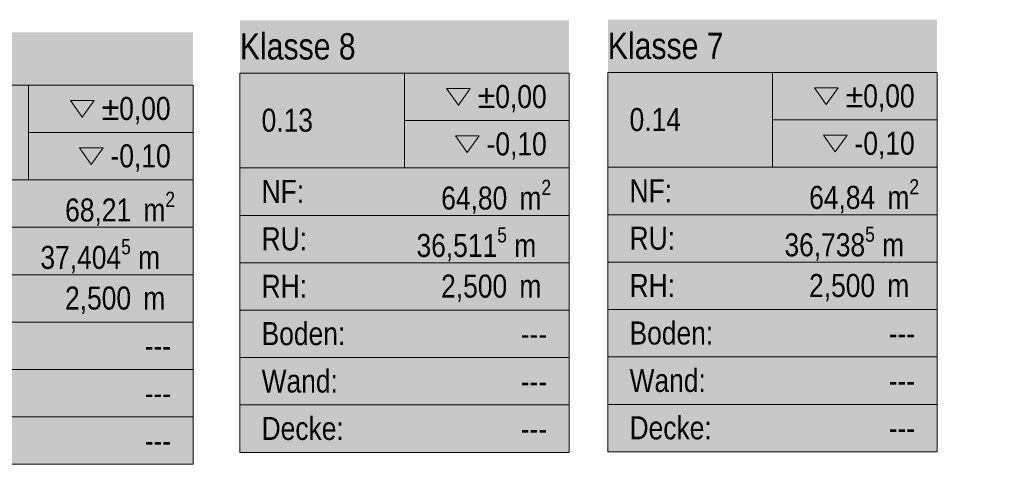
# Model space of a CAD drawing. Header units: metres. Extents: x -89 to 754, y -195 to 69.
# Tile 303 of 327: x 48.57 to 56.05, y 65.75 to 69.13. Entities that reach past the tile are written whole.
import ezdxf
from ezdxf.enums import TextEntityAlignment as Align

# ---------------------------------------------------------------- set-up
doc = ezdxf.new("R2010")
doc.units = ezdxf.units.M
doc.header["$MEASUREMENT"] = 0
doc.layers.add('80 Raum', color=7, linetype='Continuous')
doc.styles.add('ERSTELLTER_STIL_2', font='ARIALN.TTF')
doc.styles.add('ERSTELLTER_STIL_3', font='ARIALN.TTF')

# ---------------------------------------------------------------- blocks, each defined once
blk = doc.blocks.new('Klasse 7_0.14_8_1', base_point=(54.2918, 67.4848))
at = {"layer": '80 Raum', "linetype": 'Continuous', "lineweight": 0, "true_color": 0x2a303f}
blk.add_hatch(color=169, dxfattribs=at).paths.add_polyline_path([(53.0418, 65.8429), (55.5418, 65.8429), (55.5418, 69.1267), (53.0418, 69.1267)])
at = {"layer": '80 Raum', "linetype": 'Continuous', "lineweight": 0, "true_color": 0x000000}
blk.add_hatch(color=18, dxfattribs=at).paths.add_polyline_path([(54.6788, 68.2485), (54.7689, 68.1211), (54.859, 68.2485)])
at = {"layer": '80 Raum', "color": 7, "linetype": 'Continuous', "lineweight": 9}
for p, q in [((55.5418, 68.7253), (53.0418, 68.7253)), ((53.0418, 68.7253), (53.0418, 65.8429)), ((53.0418, 68.7253), (55.5418, 68.7253)), ((53.0418, 68.0047), (53.0418, 68.7253)), ((54.2918, 68.7253), (54.2918, 68.0047)), ((55.5418, 65.8429), (55.5418, 68.7253)), ((55.5418, 68.7253), (55.5418, 68.0047)), ((54.2918, 68.365), (55.5418, 68.365)), ((55.5418, 68.0047), (53.0418, 68.0047)), ((53.0418, 68.0047), (55.5418, 68.0047)), ((53.0418, 67.6444), (53.0418, 68.0047)), ((55.5418, 68.0047), (55.5418, 67.6444)), ((55.5418, 67.6444), (53.0418, 67.6444)), ((53.0418, 67.6444), (55.5418, 67.6444)), ((53.0418, 67.2841), (53.0418, 67.6444)), ((55.5418, 67.6444), (55.5418, 67.2841)), ((55.5418, 67.2841), (53.0418, 67.2841)), ((53.0418, 67.2841), (55.5418, 67.2841)), ((53.0418, 66.9238), (53.0418, 67.2841)), ((55.5418, 67.2841), (55.5418, 66.9238)), ((55.5418, 66.9238), (53.0418, 66.9238)), ((53.0418, 66.9238), (55.5418, 66.9238)), ((53.0418, 66.5635), (53.0418, 66.9238)), ((55.5418, 66.9238), (55.5418, 66.5635)), ((55.5418, 66.5635), (53.0418, 66.5635)), ((53.0418, 66.5635), (55.5418, 66.5635)), ((53.0418, 66.2032), (53.0418, 66.5635)), ((55.5418, 66.5635), (55.5418, 66.2032)), ((55.5418, 66.2032), (53.0418, 66.2032)), ((53.0418, 66.2032), (55.5418, 66.2032)), ((53.0418, 65.8429), (53.0418, 66.2032)), ((55.5418, 66.2032), (55.5418, 65.8429)), ((53.0418, 65.8429), (55.5418, 65.8429)), ((55.5418, 65.8429), (53.0418, 65.8429))]:
    blk.add_line(p, q, dxfattribs=at)
at = {"layer": '80 Raum', "color": 7, "linetype": 'Continuous', "lineweight": 13, "flags": 128}
for points in [[(54.6107, 68.6088), (54.7008, 68.4814), (54.7908, 68.6088)], [(54.6788, 68.2485), (54.7689, 68.1211), (54.859, 68.2485)]]:
    blk.add_lwpolyline(points, close=True, dxfattribs=at)
at = {"layer": '80 Raum', "color": 7, "lineweight": 9, "char_height": 0.175, "attachment_point": 1, "style": 'ERSTELLTER_STIL_3'}
for s, insert in [('\\A1;{\\pql;\\pt0,0.05;\\fArial Narrow|b0|i0|c0|p0;\\W1.000000;±0,00\\fArial Narrow|b0|i0|c0|p0;\\W1.000000;\\A1{\\H.66x;\\S^  ;}\\fArial Narrow|b0|i0|c0|p0;\\W1.000000;\\fArial Narrow|b0|i0|c0|p0;\\W1.000000;\\A1{\\H.66x;\\S^  ;}}', (54.8472, 68.6352)), ('\\A1;{\\pql;\\pt0,0.05;\\fArial Narrow|b0|i0|c0|p0;\\W1.000000;-0,10\\fArial Narrow|b0|i0|c0|p0;\\W1.000000;\\A1{\\H.66x;\\S^  ;}\\fArial Narrow|b0|i0|c0|p0;\\W1.000000;\\fArial Narrow|b0|i0|c0|p0;\\W1.000000;\\A1{\\H.66x;\\S^  ;}}', (54.9153, 68.2749)), ('\\A1;{\\pql;\\pt0,0.05;\\fArial Narrow|b0|i0|c0|p0;\\W1.000000;64,84\\fArial Narrow|b0|i0|c0|p0;\\W1.000000;\\A1{\\H.66x;\\S^  ;}\\fArial Narrow|b0|i0|c0|p0;\\W1.000000; m\\fArial Narrow|b0|i0|c0|p0;\\W1.000000;\\A1{\\H.66x;\\S2^  ;}}', (54.5706, 67.9146)), ('\\A1;{\\pql;\\pt0,0.05;\\fArial Narrow|b0|i0|c0|p0;\\W1.000000;36,738\\fArial Narrow|b0|i0|c0|p0;\\W1.000000;\\A1{\\H.66x;\\S5^  ;}\\fArial Narrow|b0|i0|c0|p0;\\W1.000000; m\\fArial Narrow|b0|i0|c0|p0;\\W1.000000;\\A1{\\H.66x;\\S^  ;}}', (54.3828, 67.5543)), ('\\A1;{\\pql;\\pt0,0.05;\\fArial Narrow|b0|i0|c0|p0;\\W1.000000;2,500\\fArial Narrow|b0|i0|c0|p0;\\W1.000000;\\A1{\\H.66x;\\S^  ;}\\fArial Narrow|b0|i0|c0|p0;\\W1.000000; m\\fArial Narrow|b0|i0|c0|p0;\\W1.000000;\\A1{\\H.66x;\\S^  ;}}', (54.5699, 67.194))]:
    blk.add_mtext(s, dxfattribs=dict(at, insert=insert))
at = {"layer": '80 Raum', "color": 7, "lineweight": 9}
for tag, height, style, p in [('ROOM_NAME', 0.2, 'ERSTELLTER_STIL_2', (53.0418, 69.0281)), ('DUMMY_850', 0.2, 'ERSTELLTER_STIL_2', (55.3771, 69.0907)), ('ROOM_NUMBER', 0.175, 'ERSTELLTER_STIL_3', (53.2065, 68.455)), ('measuredNetAreaCode', 0.175, 'ERSTELLTER_STIL_3', (53.2065, 67.9139)), ('perimeterCode', 0.175, 'ERSTELLTER_STIL_3', (53.2065, 67.5536)), ('ceilingHeightCode', 0.175, 'ERSTELLTER_STIL_3', (53.2065, 67.1933)), ('measuredAreaCode', 0.175, 'ERSTELLTER_STIL_3', (53.2065, 66.833)), ('DUMMY_851_0', 0.175, 'ERSTELLTER_STIL_3', (55.1748, 66.8311)), ('DUMMY_852', 0.175, 'ERSTELLTER_STIL_3', (53.2065, 66.4727)), ('DUMMY_851_1', 0.175, 'ERSTELLTER_STIL_3', (55.1748, 66.4708)), ('DUMMY_853', 0.175, 'ERSTELLTER_STIL_3', (53.2065, 66.1124)), ('DUMMY_851_2', 0.175, 'ERSTELLTER_STIL_3', (55.1748, 66.1106))]:
    blk.add_attdef(tag, text='', height=height, dxfattribs=dict(at, style=style)).set_placement(p, align=Align.TOP_LEFT)
blk = doc.blocks.new('Klasse 8_0.13_9_1', base_point=(51.4971, 67.4801))
at = {"layer": '80 Raum', "linetype": 'Continuous', "lineweight": 0, "true_color": 0x2a303f}
blk.add_hatch(color=169, dxfattribs=at).paths.add_polyline_path([(50.2471, 65.8382), (52.7471, 65.8382), (52.7471, 69.122), (50.2471, 69.122)])
at = {"layer": '80 Raum', "linetype": 'Continuous', "lineweight": 0, "true_color": 0x000000}
blk.add_hatch(color=18, dxfattribs=at).paths.add_polyline_path([(51.8842, 68.2438), (51.9742, 68.1164), (52.0643, 68.2438)])
at = {"layer": '80 Raum', "color": 7, "linetype": 'Continuous', "lineweight": 9}
for p, q in [((52.7471, 68.7205), (50.2471, 68.7205)), ((50.2471, 68.7205), (50.2471, 65.8382)), ((50.2471, 68.7205), (52.7471, 68.7205)), ((50.2471, 67.9999), (50.2471, 68.7205)), ((51.4971, 68.7205), (51.4971, 67.9999)), ((52.7471, 65.8382), (52.7471, 68.7205)), ((52.7471, 68.7205), (52.7471, 67.9999)), ((51.4971, 68.3602), (52.7471, 68.3602)), ((52.7471, 67.9999), (50.2471, 67.9999)), ((50.2471, 67.9999), (52.7471, 67.9999)), ((50.2471, 67.6397), (50.2471, 67.9999)), ((52.7471, 67.9999), (52.7471, 67.6397)), ((52.7471, 67.6397), (50.2471, 67.6397)), ((50.2471, 67.6397), (52.7471, 67.6397)), ((50.2471, 67.2794), (50.2471, 67.6397)), ((52.7471, 67.6397), (52.7471, 67.2794)), ((52.7471, 67.2794), (50.2471, 67.2794)), ((50.2471, 67.2794), (52.7471, 67.2794)), ((50.2471, 66.9191), (50.2471, 67.2794)), ((52.7471, 67.2794), (52.7471, 66.9191)), ((52.7471, 66.9191), (50.2471, 66.9191)), ((50.2471, 66.9191), (52.7471, 66.9191)), ((50.2471, 66.5588), (50.2471, 66.9191)), ((52.7471, 66.9191), (52.7471, 66.5588)), ((52.7471, 66.5588), (50.2471, 66.5588)), ((50.2471, 66.5588), (52.7471, 66.5588)), ((50.2471, 66.1985), (50.2471, 66.5588)), ((52.7471, 66.5588), (52.7471, 66.1985)), ((52.7471, 66.1985), (50.2471, 66.1985)), ((50.2471, 66.1985), (52.7471, 66.1985)), ((50.2471, 65.8382), (50.2471, 66.1985)), ((52.7471, 66.1985), (52.7471, 65.8382)), ((50.2471, 65.8382), (52.7471, 65.8382)), ((52.7471, 65.8382), (50.2471, 65.8382))]:
    blk.add_line(p, q, dxfattribs=at)
at = {"layer": '80 Raum', "color": 7, "linetype": 'Continuous', "lineweight": 13, "flags": 128}
for points in [[(51.816, 68.6041), (51.9061, 68.4767), (51.9961, 68.6041)], [(51.8842, 68.2438), (51.9742, 68.1164), (52.0643, 68.2438)]]:
    blk.add_lwpolyline(points, close=True, dxfattribs=at)
at = {"layer": '80 Raum', "color": 7, "lineweight": 9, "char_height": 0.175, "attachment_point": 1, "style": 'ERSTELLTER_STIL_3'}
for s, insert in [('\\A1;{\\pql;\\pt0,0.05;\\fArial Narrow|b0|i0|c0|p0;\\W1.000000;±0,00\\fArial Narrow|b0|i0|c0|p0;\\W1.000000;\\A1{\\H.66x;\\S^  ;}\\fArial Narrow|b0|i0|c0|p0;\\W1.000000;\\fArial Narrow|b0|i0|c0|p0;\\W1.000000;\\A1{\\H.66x;\\S^  ;}}', (52.0525, 68.6305)), ('\\A1;{\\pql;\\pt0,0.05;\\fArial Narrow|b0|i0|c0|p0;\\W1.000000;-0,10\\fArial Narrow|b0|i0|c0|p0;\\W1.000000;\\A1{\\H.66x;\\S^  ;}\\fArial Narrow|b0|i0|c0|p0;\\W1.000000;\\fArial Narrow|b0|i0|c0|p0;\\W1.000000;\\A1{\\H.66x;\\S^  ;}}', (52.1206, 68.2702)), ('\\A1;{\\pql;\\pt0,0.05;\\fArial Narrow|b0|i0|c0|p0;\\W1.000000;64,80\\fArial Narrow|b0|i0|c0|p0;\\W1.000000;\\A1{\\H.66x;\\S^  ;}\\fArial Narrow|b0|i0|c0|p0;\\W1.000000; m\\fArial Narrow|b0|i0|c0|p0;\\W1.000000;\\A1{\\H.66x;\\S2^  ;}}', (51.7759, 67.9099)), ('\\A1;{\\pql;\\pt0,0.05;\\fArial Narrow|b0|i0|c0|p0;\\W1.000000;36,511\\fArial Narrow|b0|i0|c0|p0;\\W1.000000;\\A1{\\H.66x;\\S5^  ;}\\fArial Narrow|b0|i0|c0|p0;\\W1.000000; m\\fArial Narrow|b0|i0|c0|p0;\\W1.000000;\\A1{\\H.66x;\\S^  ;}}', (51.5882, 67.5496)), ('\\A1;{\\pql;\\pt0,0.05;\\fArial Narrow|b0|i0|c0|p0;\\W1.000000;2,500\\fArial Narrow|b0|i0|c0|p0;\\W1.000000;\\A1{\\H.66x;\\S^  ;}\\fArial Narrow|b0|i0|c0|p0;\\W1.000000; m\\fArial Narrow|b0|i0|c0|p0;\\W1.000000;\\A1{\\H.66x;\\S^  ;}}', (51.7752, 67.1893))]:
    blk.add_mtext(s, dxfattribs=dict(at, insert=insert))
at = {"layer": '80 Raum', "color": 7, "lineweight": 9}
for tag, height, style, p in [('ROOM_NAME', 0.2, 'ERSTELLTER_STIL_2', (50.2471, 69.0241)), ('DUMMY_850', 0.2, 'ERSTELLTER_STIL_2', (52.5824, 69.086)), ('ROOM_NUMBER', 0.175, 'ERSTELLTER_STIL_3', (50.4118, 68.4503)), ('measuredNetAreaCode', 0.175, 'ERSTELLTER_STIL_3', (50.4118, 67.9092)), ('perimeterCode', 0.175, 'ERSTELLTER_STIL_3', (50.4118, 67.5489)), ('ceilingHeightCode', 0.175, 'ERSTELLTER_STIL_3', (50.4118, 67.1886)), ('measuredAreaCode', 0.175, 'ERSTELLTER_STIL_3', (50.4118, 66.8283)), ('DUMMY_851_0', 0.175, 'ERSTELLTER_STIL_3', (52.3801, 66.8264)), ('DUMMY_852', 0.175, 'ERSTELLTER_STIL_3', (50.4118, 66.468)), ('DUMMY_851_1', 0.175, 'ERSTELLTER_STIL_3', (52.3801, 66.4661)), ('DUMMY_853', 0.175, 'ERSTELLTER_STIL_3', (50.4118, 66.1077)), ('DUMMY_851_2', 0.175, 'ERSTELLTER_STIL_3', (52.3801, 66.1058))]:
    blk.add_attdef(tag, text='', height=height, dxfattribs=dict(at, style=style)).set_placement(p, align=Align.TOP_LEFT)
blk = doc.blocks.new('Klasse 9_0.12_10_1', base_point=(48.6407, 67.3893))
at = {"layer": '80 Raum', "linetype": 'Continuous', "lineweight": 0, "true_color": 0x2a303f}
blk.add_hatch(color=169, dxfattribs=at).paths.add_polyline_path([(47.3907, 65.7474), (49.8907, 65.7474), (49.8907, 69.0312), (47.3907, 69.0312)])
at = {"layer": '80 Raum', "linetype": 'Continuous', "lineweight": 0, "true_color": 0x000000}
blk.add_hatch(color=18, dxfattribs=at).paths.add_polyline_path([(49.0277, 68.153), (49.1178, 68.0256), (49.2078, 68.153)])
at = {"layer": '80 Raum', "color": 7, "linetype": 'Continuous', "lineweight": 9}
for p, q in [((49.8907, 68.6297), (47.3907, 68.6297)), ((47.3907, 68.6297), (47.3907, 65.7474)), ((47.3907, 68.6297), (49.8907, 68.6297)), ((47.3907, 67.9091), (47.3907, 68.6297)), ((48.6407, 68.6297), (48.6407, 67.9091)), ((49.8907, 65.7474), (49.8907, 68.6297)), ((49.8907, 68.6297), (49.8907, 67.9091)), ((48.6407, 68.2694), (49.8907, 68.2694)), ((49.8907, 67.9091), (47.3907, 67.9091)), ((47.3907, 67.9091), (49.8907, 67.9091)), ((47.3907, 67.5488), (47.3907, 67.9091)), ((49.8907, 67.9091), (49.8907, 67.5488)), ((49.8907, 67.5488), (47.3907, 67.5488)), ((47.3907, 67.5488), (49.8907, 67.5488)), ((47.3907, 67.1885), (47.3907, 67.5488)), ((49.8907, 67.5488), (49.8907, 67.1885)), ((49.8907, 67.1885), (47.3907, 67.1885)), ((47.3907, 67.1885), (49.8907, 67.1885)), ((47.3907, 66.8283), (47.3907, 67.1885)), ((49.8907, 67.1885), (49.8907, 66.8283)), ((49.8907, 66.8283), (47.3907, 66.8283)), ((47.3907, 66.8283), (49.8907, 66.8283)), ((47.3907, 66.468), (47.3907, 66.8283)), ((49.8907, 66.8283), (49.8907, 66.468)), ((49.8907, 66.468), (47.3907, 66.468)), ((47.3907, 66.468), (49.8907, 66.468)), ((47.3907, 66.1077), (47.3907, 66.468)), ((49.8907, 66.468), (49.8907, 66.1077)), ((49.8907, 66.1077), (47.3907, 66.1077)), ((47.3907, 66.1077), (49.8907, 66.1077)), ((47.3907, 65.7474), (47.3907, 66.1077)), ((49.8907, 66.1077), (49.8907, 65.7474)), ((47.3907, 65.7474), (49.8907, 65.7474)), ((49.8907, 65.7474), (47.3907, 65.7474))]:
    blk.add_line(p, q, dxfattribs=at)
at = {"layer": '80 Raum', "color": 7, "linetype": 'Continuous', "lineweight": 13, "flags": 128}
for points in [[(48.9595, 68.5133), (49.0496, 68.3859), (49.1397, 68.5133)], [(49.0277, 68.153), (49.1178, 68.0256), (49.2078, 68.153)]]:
    blk.add_lwpolyline(points, close=True, dxfattribs=at)
at = {"layer": '80 Raum', "color": 7, "lineweight": 9, "char_height": 0.175, "attachment_point": 1, "style": 'ERSTELLTER_STIL_3'}
for s, insert in [('\\A1;{\\pql;\\pt0,0.05;\\fArial Narrow|b0|i0|c0|p0;\\W1.000000;±0,00\\fArial Narrow|b0|i0|c0|p0;\\W1.000000;\\A1{\\H.66x;\\S^  ;}\\fArial Narrow|b0|i0|c0|p0;\\W1.000000;\\fArial Narrow|b0|i0|c0|p0;\\W1.000000;\\A1{\\H.66x;\\S^  ;}}', (49.196, 68.5396)), ('\\A1;{\\pql;\\pt0,0.05;\\fArial Narrow|b0|i0|c0|p0;\\W1.000000;-0,10\\fArial Narrow|b0|i0|c0|p0;\\W1.000000;\\A1{\\H.66x;\\S^  ;}\\fArial Narrow|b0|i0|c0|p0;\\W1.000000;\\fArial Narrow|b0|i0|c0|p0;\\W1.000000;\\A1{\\H.66x;\\S^  ;}}', (49.2642, 68.1794)), ('\\A1;{\\pql;\\pt0,0.05;\\fArial Narrow|b0|i0|c0|p0;\\W1.000000;68,21\\fArial Narrow|b0|i0|c0|p0;\\W1.000000;\\A1{\\H.66x;\\S^  ;}\\fArial Narrow|b0|i0|c0|p0;\\W1.000000; m\\fArial Narrow|b0|i0|c0|p0;\\W1.000000;\\A1{\\H.66x;\\S2^  ;}}', (48.9195, 67.8191)), ('\\A1;{\\pql;\\pt0,0.05;\\fArial Narrow|b0|i0|c0|p0;\\W1.000000;37,404\\fArial Narrow|b0|i0|c0|p0;\\W1.000000;\\A1{\\H.66x;\\S5^  ;}\\fArial Narrow|b0|i0|c0|p0;\\W1.000000; m\\fArial Narrow|b0|i0|c0|p0;\\W1.000000;\\A1{\\H.66x;\\S^  ;}}', (48.7317, 67.4588)), ('\\A1;{\\pql;\\pt0,0.05;\\fArial Narrow|b0|i0|c0|p0;\\W1.000000;2,500\\fArial Narrow|b0|i0|c0|p0;\\W1.000000;\\A1{\\H.66x;\\S^  ;}\\fArial Narrow|b0|i0|c0|p0;\\W1.000000; m\\fArial Narrow|b0|i0|c0|p0;\\W1.000000;\\A1{\\H.66x;\\S^  ;}}', (48.9187, 67.0985))]:
    blk.add_mtext(s, dxfattribs=dict(at, insert=insert))
at = {"layer": '80 Raum', "color": 7, "lineweight": 9}
for tag, height, style, p in [('DUMMY_850', 0.2, 'ERSTELLTER_STIL_2', (49.726, 68.9952)), ('ROOM_NAME', 0.2, 'ERSTELLTER_STIL_2', (47.3907, 68.9333)), ('ROOM_NUMBER', 0.175, 'ERSTELLTER_STIL_3', (47.5554, 68.3595)), ('measuredNetAreaCode', 0.175, 'ERSTELLTER_STIL_3', (47.5554, 67.8183)), ('perimeterCode', 0.175, 'ERSTELLTER_STIL_3', (47.5554, 67.458)), ('ceilingHeightCode', 0.175, 'ERSTELLTER_STIL_3', (47.5554, 67.0977)), ('measuredAreaCode', 0.175, 'ERSTELLTER_STIL_3', (47.5554, 66.7375)), ('DUMMY_851_0', 0.175, 'ERSTELLTER_STIL_3', (49.5236, 66.7356)), ('DUMMY_852', 0.175, 'ERSTELLTER_STIL_3', (47.5554, 66.3772)), ('DUMMY_851_1', 0.175, 'ERSTELLTER_STIL_3', (49.5236, 66.3753)), ('DUMMY_853', 0.175, 'ERSTELLTER_STIL_3', (47.5554, 66.0169)), ('DUMMY_851_2', 0.175, 'ERSTELLTER_STIL_3', (49.5236, 66.015))]:
    blk.add_attdef(tag, text='', height=height, dxfattribs=dict(at, style=style)).set_placement(p, align=Align.TOP_LEFT)

msp = doc.modelspace()

# ---------------------------------------------------------------- block references
at = {"layer": '80 Raum', "color": 7, "linetype": 'Continuous', "lineweight": 13}
ref = msp.add_blockref('Klasse 8_0.13_9_1', (51.4971, 67.4801), dxfattribs=at)
ref.add_attrib('ROOM_NAME', 'Klasse 8', dxfattribs={"color": 7, "lineweight": 9, "height": 0.2, "style": 'ERSTELLTER_STIL_2'}).set_placement((50.2471, 69.0241), align=Align.TOP_LEFT)
ref.add_attrib('ROOM_NUMBER', '0.13', dxfattribs={"color": 7, "lineweight": 9, "height": 0.175, "style": 'ERSTELLTER_STIL_3'}).set_placement((50.4118, 68.4503), align=Align.TOP_LEFT)
ref.add_attrib('measuredAreaCode', 'Boden: ', dxfattribs={"color": 7, "lineweight": 9, "height": 0.175, "style": 'ERSTELLTER_STIL_3'}).set_placement((50.4118, 66.8283), align=Align.TOP_LEFT)
ref.add_attrib('measuredNetAreaCode', 'NF: ', dxfattribs={"color": 7, "lineweight": 9, "height": 0.175, "style": 'ERSTELLTER_STIL_3'}).set_placement((50.4118, 67.9092), align=Align.TOP_LEFT)
ref.add_attrib('perimeterCode', 'RU: ', dxfattribs={"color": 7, "lineweight": 9, "height": 0.175, "style": 'ERSTELLTER_STIL_3'}).set_placement((50.4118, 67.5489), align=Align.TOP_LEFT)
ref.add_attrib('ceilingHeightCode', 'RH: ', dxfattribs={"color": 7, "lineweight": 9, "height": 0.175, "style": 'ERSTELLTER_STIL_3'}).set_placement((50.4118, 67.1886), align=Align.TOP_LEFT)
ref.add_attrib('DUMMY_851', '---', dxfattribs={"color": 7, "lineweight": 9, "height": 0.175, "style": 'ERSTELLTER_STIL_3'}).set_placement((52.3801, 66.8264), align=Align.TOP_LEFT)
ref.add_attrib('DUMMY_851_1', '---', dxfattribs={"color": 7, "lineweight": 9, "height": 0.175, "style": 'ERSTELLTER_STIL_3'}).set_placement((52.3801, 66.4661), align=Align.TOP_LEFT)
ref.add_attrib('DUMMY_851_2', '---', dxfattribs={"color": 7, "lineweight": 9, "height": 0.175, "style": 'ERSTELLTER_STIL_3'}).set_placement((52.3801, 66.1058), align=Align.TOP_LEFT)
ref.add_attrib('DUMMY_852', 'Wand: ', dxfattribs={"color": 7, "lineweight": 9, "height": 0.175, "style": 'ERSTELLTER_STIL_3'}).set_placement((50.4118, 66.468), align=Align.TOP_LEFT)
ref.add_attrib('DUMMY_853', 'Decke: ', dxfattribs={"color": 7, "lineweight": 9, "height": 0.175, "style": 'ERSTELLTER_STIL_3'}).set_placement((50.4118, 66.1077), align=Align.TOP_LEFT)
ref = msp.add_blockref('Klasse 7_0.14_8_1', (54.2918, 67.4848), dxfattribs=at)
ref.add_attrib('ROOM_NAME', 'Klasse 7', dxfattribs={"color": 7, "lineweight": 9, "height": 0.2, "style": 'ERSTELLTER_STIL_2'}).set_placement((53.0418, 69.0281), align=Align.TOP_LEFT)
ref.add_attrib('ROOM_NUMBER', '0.14', dxfattribs={"color": 7, "lineweight": 9, "height": 0.175, "style": 'ERSTELLTER_STIL_3'}).set_placement((53.2065, 68.455), align=Align.TOP_LEFT)
ref.add_attrib('measuredAreaCode', 'Boden: ', dxfattribs={"color": 7, "lineweight": 9, "height": 0.175, "style": 'ERSTELLTER_STIL_3'}).set_placement((53.2065, 66.833), align=Align.TOP_LEFT)
ref.add_attrib('measuredNetAreaCode', 'NF: ', dxfattribs={"color": 7, "lineweight": 9, "height": 0.175, "style": 'ERSTELLTER_STIL_3'}).set_placement((53.2065, 67.9139), align=Align.TOP_LEFT)
ref.add_attrib('perimeterCode', 'RU: ', dxfattribs={"color": 7, "lineweight": 9, "height": 0.175, "style": 'ERSTELLTER_STIL_3'}).set_placement((53.2065, 67.5536), align=Align.TOP_LEFT)
ref.add_attrib('ceilingHeightCode', 'RH: ', dxfattribs={"color": 7, "lineweight": 9, "height": 0.175, "style": 'ERSTELLTER_STIL_3'}).set_placement((53.2065, 67.1933), align=Align.TOP_LEFT)
ref.add_attrib('DUMMY_851', '---', dxfattribs={"color": 7, "lineweight": 9, "height": 0.175, "style": 'ERSTELLTER_STIL_3'}).set_placement((55.1748, 66.8311), align=Align.TOP_LEFT)
ref.add_attrib('DUMMY_851_1', '---', dxfattribs={"color": 7, "lineweight": 9, "height": 0.175, "style": 'ERSTELLTER_STIL_3'}).set_placement((55.1748, 66.4708), align=Align.TOP_LEFT)
ref.add_attrib('DUMMY_851_2', '---', dxfattribs={"color": 7, "lineweight": 9, "height": 0.175, "style": 'ERSTELLTER_STIL_3'}).set_placement((55.1748, 66.1106), align=Align.TOP_LEFT)
ref.add_attrib('DUMMY_852', 'Wand: ', dxfattribs={"color": 7, "lineweight": 9, "height": 0.175, "style": 'ERSTELLTER_STIL_3'}).set_placement((53.2065, 66.4727), align=Align.TOP_LEFT)
ref.add_attrib('DUMMY_853', 'Decke: ', dxfattribs={"color": 7, "lineweight": 9, "height": 0.175, "style": 'ERSTELLTER_STIL_3'}).set_placement((53.2065, 66.1124), align=Align.TOP_LEFT)
ref = msp.add_blockref('Klasse 9_0.12_10_1', (48.6407, 67.3893), dxfattribs=at)
ref.add_attrib('ROOM_NAME', 'Klasse 9', dxfattribs={"color": 7, "lineweight": 9, "height": 0.2, "style": 'ERSTELLTER_STIL_2'}).set_placement((47.3907, 68.9333), align=Align.TOP_LEFT)
ref.add_attrib('ROOM_NUMBER', '0.12', dxfattribs={"color": 7, "lineweight": 9, "height": 0.175, "style": 'ERSTELLTER_STIL_3'}).set_placement((47.5554, 68.3595), align=Align.TOP_LEFT)
ref.add_attrib('measuredAreaCode', 'Boden: ', dxfattribs={"color": 7, "lineweight": 9, "height": 0.175, "style": 'ERSTELLTER_STIL_3'}).set_placement((47.5554, 66.7375), align=Align.TOP_LEFT)
ref.add_attrib('measuredNetAreaCode', 'NF: ', dxfattribs={"color": 7, "lineweight": 9, "height": 0.175, "style": 'ERSTELLTER_STIL_3'}).set_placement((47.5554, 67.8183), align=Align.TOP_LEFT)
ref.add_attrib('perimeterCode', 'RU: ', dxfattribs={"color": 7, "lineweight": 9, "height": 0.175, "style": 'ERSTELLTER_STIL_3'}).set_placement((47.5554, 67.458), align=Align.TOP_LEFT)
ref.add_attrib('ceilingHeightCode', 'RH: ', dxfattribs={"color": 7, "lineweight": 9, "height": 0.175, "style": 'ERSTELLTER_STIL_3'}).set_placement((47.5554, 67.0977), align=Align.TOP_LEFT)
ref.add_attrib('DUMMY_851', '---', dxfattribs={"color": 7, "lineweight": 9, "height": 0.175, "style": 'ERSTELLTER_STIL_3'}).set_placement((49.5236, 66.7356), align=Align.TOP_LEFT)
ref.add_attrib('DUMMY_851_1', '---', dxfattribs={"color": 7, "lineweight": 9, "height": 0.175, "style": 'ERSTELLTER_STIL_3'}).set_placement((49.5236, 66.3753), align=Align.TOP_LEFT)
ref.add_attrib('DUMMY_851_2', '---', dxfattribs={"color": 7, "lineweight": 9, "height": 0.175, "style": 'ERSTELLTER_STIL_3'}).set_placement((49.5236, 66.015), align=Align.TOP_LEFT)
ref.add_attrib('DUMMY_852', 'Wand: ', dxfattribs={"color": 7, "lineweight": 9, "height": 0.175, "style": 'ERSTELLTER_STIL_3'}).set_placement((47.5554, 66.3772), align=Align.TOP_LEFT)
ref.add_attrib('DUMMY_853', 'Decke: ', dxfattribs={"color": 7, "lineweight": 9, "height": 0.175, "style": 'ERSTELLTER_STIL_3'}).set_placement((47.5554, 66.0169), align=Align.TOP_LEFT)

doc.saveas('drawing.dxf')
